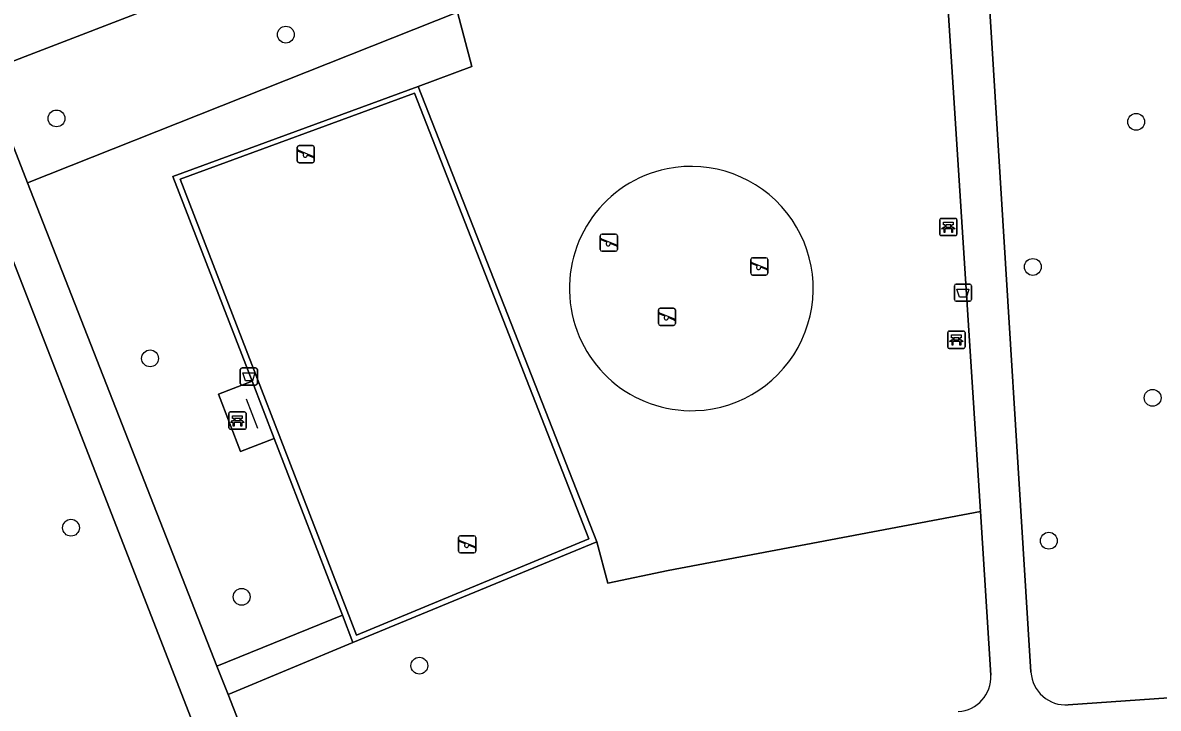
# Model space of a CAD drawing. Extents: x 159680 to 160786, y 387323 to 388340.
# Drawn here: x 160151.9 to 160217.9, y 387941.8 to 387981.6 of the extents above; entities that cross this region are included whole.
import ezdxf

# ---------------------------------------------------------------- set-up
doc = ezdxf.new("R2010")
doc.units = 0
for name, color, linetype in [('IMGEO_Afvalbak', 7, 'Continuous'), ('IMGEO_Bank', 7, 'Continuous'), ('IMGEO_Boom', 7, 'Continuous'), ('IMGEO_Groenvoorziening', 7, 'Continuous'), ('IMGEO_Hek', 7, 'Continuous'), ('IMGEO_Speelvoorziening', 7, 'Continuous'), ('IMGEO_Terreindeel_gesloten', 7, 'Continuous'), ('IMGEO_Terreindeel_onvherhard', 7, 'Continuous'), ('IMGEO_Terreindeel_zand', 7, 'Continuous'), ('IMGEO_Voetpad_halfverhard', 7, 'Continuous'), ('IMGEO_Voetpad_open', 7, 'Continuous')]:
    doc.layers.add(name, color=color, linetype=linetype)

msp = doc.modelspace()

# ---------------------------------------------------------------- linework, layer by layer
at = {"layer": 'IMGEO_Afvalbak'}
for p, q in [((160206.046, 387965.553), (160206.046, 387966.353)), ((160206.046, 387966.353), (160206.046, 387965.553)), ((160206.146, 387966.453), (160206.936, 387966.453)), ((160206.936, 387966.453), (160206.146, 387966.453)), ((160207.036, 387966.353), (160207.036, 387965.553)), ((160207.036, 387965.553), (160207.036, 387966.353)), ((160206.936, 387965.453), (160206.146, 387965.453)), ((160206.146, 387965.453), (160206.936, 387965.453)), ((160164.527, 387960.683), (160164.527, 387961.483)), ((160164.527, 387961.483), (160164.527, 387960.683)), ((160164.627, 387961.583), (160165.417, 387961.583)), ((160165.417, 387961.583), (160164.627, 387961.583)), ((160165.517, 387961.483), (160165.517, 387960.683)), ((160165.517, 387960.683), (160165.517, 387961.483)), ((160165.417, 387960.583), (160164.627, 387960.583)), ((160164.627, 387960.583), (160165.417, 387960.583))]:
    msp.add_line(p, q, dxfattribs=at)
for points in [[(160206.189, 387966.167), (160206.893, 387966.167), (160206.744, 387965.697), (160206.338, 387965.697), (160206.189, 387966.167)], [(160164.67, 387961.297), (160165.374, 387961.297), (160165.225, 387960.827), (160164.819, 387960.827), (160164.67, 387961.297)]]:
    msp.add_lwpolyline(points, dxfattribs=at)
for centre, start, end in [((160206.146, 387966.353), 90, 180), ((160206.146, 387966.353), 90, 180), ((160206.936, 387966.353), 0, 90), ((160206.936, 387966.353), 360, 90), ((160206.146, 387965.553), 180, 270), ((160206.146, 387965.553), 180, 270), ((160206.936, 387965.553), 270, 0), ((160206.936, 387965.553), 270, 0), ((160164.627, 387961.483), 90, 180), ((160164.627, 387961.483), 90, 180), ((160165.417, 387961.483), 0, 90), ((160165.417, 387961.483), 360, 90), ((160164.627, 387960.683), 180, 270), ((160164.627, 387960.683), 180, 270), ((160165.417, 387960.683), 270, 0), ((160165.417, 387960.683), 270, 0)]:
    msp.add_arc(centre, 0.1, start, end, dxfattribs=at)
at = {"layer": 'IMGEO_Bank'}
for p, q in [((160205.194, 387969.347), (160205.194, 387970.188)), ((160205.194, 387970.188), (160205.194, 387969.347)), ((160205.269, 387970.272), (160206.11, 387970.272)), ((160206.11, 387970.272), (160205.269, 387970.272)), ((160205.503, 387969.778), (160205.503, 387969.884)), ((160205.547, 387969.884), (160205.547, 387969.778)), ((160205.835, 387969.89), (160205.553, 387969.89)), ((160205.553, 387969.772), (160205.835, 387969.772)), ((160205.841, 387969.778), (160205.841, 387969.884)), ((160205.885, 387969.884), (160205.885, 387969.778)), ((160206.194, 387970.197), (160206.194, 387969.356)), ((160206.194, 387969.356), (160206.194, 387970.197)), ((160206.119, 387969.272), (160205.278, 387969.272)), ((160205.278, 387969.272), (160206.119, 387969.272)), ((160205.891, 387969.67), (160205.498, 387969.67)), ((160205.665, 387962.793), (160205.665, 387963.634)), ((160205.665, 387963.634), (160205.665, 387962.793)), ((160205.74, 387963.718), (160206.581, 387963.718)), ((160206.581, 387963.718), (160205.74, 387963.718)), ((160205.974, 387963.224), (160205.974, 387963.33)), ((160206.018, 387963.33), (160206.018, 387963.224)), ((160206.306, 387963.336), (160206.024, 387963.336)), ((160206.024, 387963.218), (160206.306, 387963.218)), ((160206.312, 387963.224), (160206.312, 387963.33)), ((160206.356, 387963.33), (160206.356, 387963.224)), ((160206.665, 387963.643), (160206.665, 387962.802)), ((160206.665, 387962.802), (160206.665, 387963.643)), ((160206.59, 387962.718), (160205.749, 387962.718)), ((160205.749, 387962.718), (160206.59, 387962.718)), ((160206.362, 387963.116), (160205.969, 387963.116)), ((160163.862, 387958.094), (160163.862, 387958.935)), ((160163.862, 387958.935), (160163.862, 387958.094)), ((160163.937, 387959.019), (160164.778, 387959.019)), ((160164.778, 387959.019), (160163.937, 387959.019)), ((160164.171, 387958.525), (160164.171, 387958.631)), ((160164.215, 387958.631), (160164.215, 387958.525)), ((160164.503, 387958.637), (160164.221, 387958.637)), ((160164.509, 387958.525), (160164.509, 387958.631)), ((160164.553, 387958.631), (160164.553, 387958.525)), ((160164.862, 387958.944), (160164.862, 387958.103)), ((160164.862, 387958.103), (160164.862, 387958.944)), ((160164.787, 387958.019), (160163.946, 387958.019)), ((160163.946, 387958.019), (160164.787, 387958.019)), ((160164.559, 387958.417), (160164.166, 387958.417)), ((160164.221, 387958.519), (160164.503, 387958.519))]:
    msp.add_line(p, q, dxfattribs=at)
for points in [[(160205.441, 387969.67), (160205.299, 387969.67), (160205.411, 387969.772), (160205.497, 387969.772)], [(160205.497, 387969.89), (160205.411, 387969.89), (160205.411, 387970.051), (160205.974, 387970.051), (160205.974, 387969.89), (160205.891, 387969.89)], [(160205.891, 387969.772), (160205.974, 387969.772), (160206.086, 387969.67), (160205.947, 387969.67)], [(160205.491, 387969.663), (160205.491, 387969.456), (160205.448, 387969.456), (160205.448, 387969.663)], [(160205.941, 387969.663), (160205.941, 387969.456), (160205.897, 387969.456), (160205.897, 387969.663)], [(160205.912, 387963.116), (160205.77, 387963.116), (160205.882, 387963.218), (160205.968, 387963.218)], [(160205.968, 387963.336), (160205.882, 387963.336), (160205.882, 387963.497), (160206.445, 387963.497), (160206.445, 387963.336), (160206.362, 387963.336)], [(160206.362, 387963.218), (160206.445, 387963.218), (160206.557, 387963.116), (160206.418, 387963.116)], [(160205.962, 387963.109), (160205.962, 387962.902), (160205.919, 387962.902), (160205.919, 387963.109)], [(160206.412, 387963.109), (160206.412, 387962.902), (160206.368, 387962.902), (160206.368, 387963.109)], [(160164.165, 387958.637), (160164.079, 387958.637), (160164.079, 387958.798), (160164.642, 387958.798), (160164.642, 387958.637), (160164.559, 387958.637)], [(160164.109, 387958.417), (160163.967, 387958.417), (160164.079, 387958.519), (160164.165, 387958.519)], [(160164.159, 387958.41), (160164.159, 387958.203), (160164.116, 387958.203), (160164.116, 387958.41)], [(160164.559, 387958.519), (160164.642, 387958.519), (160164.754, 387958.417), (160164.615, 387958.417)], [(160164.609, 387958.41), (160164.609, 387958.203), (160164.565, 387958.203), (160164.565, 387958.41)]]:
    msp.add_lwpolyline(points, dxfattribs=at)
for centre, radius, start, end in [((160205.272, 387970.194), 0.0779, 92.4484, 184.28452), ((160205.272, 387970.194), 0.0779, 92.4484, 184.28452), ((160205.496, 387969.883), 0.00671, 2.89567, 87.10433), ((160205.496, 387969.779), 0.00671, 272.89567, 357.10433), ((160205.553, 387969.883), 0.00671, 92.89567, 177.10433), ((160205.553, 387969.779), 0.00671, 182.89567, 267.10433), ((160205.835, 387969.883), 0.00671, 2.89567, 87.10433), ((160205.835, 387969.779), 0.00671, 272.89567, 357.10433), ((160205.892, 387969.883), 0.00671, 92.89567, 177.10433), ((160205.892, 387969.779), 0.00671, 182.89567, 267.10433), ((160206.116, 387970.194), 0.0779, 2.4484, 94.28452), ((160206.116, 387970.194), 0.0779, 2.4484, 94.28452), ((160205.272, 387969.35), 0.0779, 182.4484, 274.28452), ((160205.272, 387969.35), 0.0779, 182.4484, 274.28452), ((160205.441, 387969.663), 0.00671, 2.89567, 87.10433), ((160205.498, 387969.663), 0.00671, 92.89567, 177.10433), ((160205.89, 387969.663), 0.00671, 2.89567, 87.10433), ((160205.947, 387969.663), 0.00671, 92.89567, 177.10433), ((160206.116, 387969.35), 0.0779, 272.4484, 4.28452), ((160206.116, 387969.35), 0.0779, 272.4484, 4.28452), ((160205.743, 387963.64), 0.0779, 92.4484, 184.28452), ((160205.743, 387963.64), 0.0779, 92.4484, 184.28452), ((160205.967, 387963.329), 0.00671, 2.89567, 87.10433), ((160205.967, 387963.225), 0.00671, 272.89567, 357.10433), ((160206.024, 387963.329), 0.00671, 92.89567, 177.10433), ((160206.024, 387963.225), 0.00671, 182.89567, 267.10433), ((160206.306, 387963.329), 0.00671, 2.89567, 87.10433), ((160206.306, 387963.225), 0.00671, 272.89567, 357.10433), ((160206.363, 387963.329), 0.00671, 92.89567, 177.10433), ((160206.363, 387963.225), 0.00671, 182.89567, 267.10433), ((160206.587, 387963.64), 0.0779, 2.4484, 94.28452), ((160206.587, 387963.64), 0.0779, 2.4484, 94.28452), ((160205.743, 387962.796), 0.0779, 182.4484, 274.28452), ((160205.743, 387962.796), 0.0779, 182.4484, 274.28452), ((160205.912, 387963.109), 0.00671, 2.89567, 87.10433), ((160205.969, 387963.109), 0.00671, 92.89567, 177.10433), ((160206.361, 387963.109), 0.00671, 2.89567, 87.10433), ((160206.418, 387963.109), 0.00671, 92.89567, 177.10433), ((160206.587, 387962.796), 0.0779, 272.4484, 4.28452), ((160206.587, 387962.796), 0.0779, 272.4484, 4.28452), ((160163.94, 387958.941), 0.0779, 92.4484, 184.28452), ((160163.94, 387958.941), 0.0779, 92.4484, 184.28452), ((160164.164, 387958.63), 0.00671, 2.89567, 87.10433), ((160164.221, 387958.63), 0.00671, 92.89567, 177.10433), ((160164.503, 387958.63), 0.00671, 2.89567, 87.10433), ((160164.56, 387958.63), 0.00671, 92.89567, 177.10433), ((160164.784, 387958.941), 0.0779, 2.4484, 94.28452), ((160164.784, 387958.941), 0.0779, 2.4484, 94.28452), ((160163.94, 387958.097), 0.0779, 182.4484, 274.28452), ((160163.94, 387958.097), 0.0779, 182.4484, 274.28452), ((160164.109, 387958.41), 0.00671, 2.89567, 87.10433), ((160164.166, 387958.41), 0.00671, 92.89567, 177.10433), ((160164.164, 387958.526), 0.00671, 272.89567, 357.10433), ((160164.221, 387958.526), 0.00671, 182.89567, 267.10433), ((160164.503, 387958.526), 0.00671, 272.89567, 357.10433), ((160164.56, 387958.526), 0.00671, 182.89567, 267.10433), ((160164.558, 387958.41), 0.00671, 2.89567, 87.10433), ((160164.615, 387958.41), 0.00671, 92.89567, 177.10433), ((160164.784, 387958.097), 0.0779, 272.4484, 4.28452), ((160164.784, 387958.097), 0.0779, 272.4484, 4.28452)]:
    msp.add_arc(centre, radius, start, end, dxfattribs=at)
at = {"layer": 'IMGEO_Boom'}
for centre in [(160167.169, 387980.957), (160153.837, 387976.086), (160216.619, 387975.889), (160210.609, 387967.452), (160159.278, 387962.136), (160217.572, 387959.846), (160154.68, 387952.292), (160211.535, 387951.535), (160164.606, 387948.275), (160174.937, 387944.272)]:
    msp.add_circle(centre, 0.489, dxfattribs=at)
at = {"layer": 'IMGEO_Groenvoorziening'}
for points in [[(160214.323, 388002.6), (160206.899, 388001.555), (160206.996, 388000), (160207.119, 387998.051), (160208.215, 387980.475), (160208.411, 387977.333), (160210.498, 387943.887)], [(160148.364, 387982.025), (160149.641, 387978.766), (160178.798, 387990.005)], [(160177.161, 387982.262), (160177.993, 387979.097), (160174.859, 387977.947), (160185.254, 387951.472), (160185.887, 387949.063), (160189.401, 387949.797), (160207.556, 387953.24), (160205.296, 387988.427)], [(160165.633, 387931.034), (160161.804, 387940.861), (160146.101, 387981.164)], [(160212.662, 387941.993), (160216.836, 387942.285), (160220.722, 387942.558), (160218.682, 387974.632)], [(160208.168, 387943.723), (160207.556, 387953.24), (160189.401, 387949.797), (160185.887, 387949.063), (160185.254, 387951.472), (160171.077, 387945.62), (160163.813, 387942.595), (160164.121, 387941.81), (160167.999, 387931.913)]]:
    msp.add_lwpolyline(points, dxfattribs=at)
for points in [[(160177.161, 387982.262), (160185.705, 387985.65), (160193.584, 387987.727), (160192.055, 387994.383), (160187.566, 387993.01), (160178.798, 387990.005), (160149.641, 387978.766), (160152.156, 387972.348)], [(160166.49, 387957.475), (160164.54, 387956.724), (160163.257, 387960.055), (160165.207, 387960.806), (160160.604, 387972.714), (160174.859, 387977.947), (160177.993, 387979.097), (160177.161, 387982.262), (160152.156, 387972.348), (160163.17, 387944.237), (160170.464, 387947.204)]]:
    msp.add_lwpolyline(points, close=True, dxfattribs=at)
for centre, radius, start, end in [((160190.765, 387966.198), 7.104, 101.59533, 271.87258), ((160190.735, 387966.195), 7.101, 272.11763, 101.35028), ((160206.133, 387943.633), 2.037, 273.82156, 2.52705), ((160212.521, 387944.016), 2.027, 183.63553, 273.97762)]:
    msp.add_arc(centre, radius, start, end, dxfattribs=at)
at = {"layer": 'IMGEO_Hek'}
for points in [[(160160.604, 387972.714), (160174.859, 387977.947), (160185.254, 387951.472), (160185.887, 387949.063), (160189.401, 387949.797), (160207.556, 387953.24)], [(160165.549, 387958.057), (160164.876, 387959.758)]]:
    msp.add_lwpolyline(points, dxfattribs=at)
at = {"layer": 'IMGEO_Speelvoorziening'}
for p, q in [((160167.839, 387973.608), (160167.839, 387974.408)), ((160167.839, 387974.408), (160167.839, 387973.608)), ((160167.939, 387974.508), (160168.729, 387974.508)), ((160168.729, 387974.508), (160167.939, 387974.508)), ((160168.829, 387974.408), (160168.829, 387973.608)), ((160168.829, 387973.608), (160168.829, 387974.408)), ((160168.222, 387974.036), (160167.883, 387974.173)), ((160167.908, 387974.233), (160168.784, 387973.88)), ((160168.76, 387973.82), (160168.42, 387973.957)), ((160168.729, 387973.508), (160167.939, 387973.508)), ((160167.939, 387973.508), (160168.729, 387973.508)), ((160185.459, 387968.46), (160185.459, 387969.26)), ((160185.459, 387969.26), (160185.459, 387968.46)), ((160185.559, 387969.36), (160186.349, 387969.36)), ((160186.349, 387969.36), (160185.559, 387969.36)), ((160186.449, 387969.26), (160186.449, 387968.46)), ((160186.449, 387968.46), (160186.449, 387969.26)), ((160185.842, 387968.888), (160185.503, 387969.025)), ((160185.528, 387969.085), (160186.404, 387968.732)), ((160186.38, 387968.672), (160186.04, 387968.809)), ((160186.349, 387968.36), (160185.559, 387968.36)), ((160185.559, 387968.36), (160186.349, 387968.36)), ((160194.201, 387967.083), (160194.201, 387967.883)), ((160194.201, 387967.883), (160194.201, 387967.083)), ((160194.301, 387967.983), (160195.091, 387967.983)), ((160195.091, 387967.983), (160194.301, 387967.983)), ((160195.191, 387967.883), (160195.191, 387967.083)), ((160195.191, 387967.083), (160195.191, 387967.883)), ((160194.584, 387967.511), (160194.245, 387967.648)), ((160194.27, 387967.708), (160195.146, 387967.355)), ((160195.122, 387967.295), (160194.782, 387967.432)), ((160195.091, 387966.983), (160194.301, 387966.983)), ((160194.301, 387966.983), (160195.091, 387966.983)), ((160188.832, 387964.154), (160188.832, 387964.954)), ((160188.832, 387964.954), (160188.832, 387964.154)), ((160189.215, 387964.582), (160188.876, 387964.719)), ((160188.901, 387964.779), (160189.777, 387964.426)), ((160188.932, 387965.054), (160189.722, 387965.054)), ((160189.722, 387965.054), (160188.932, 387965.054)), ((160189.753, 387964.366), (160189.413, 387964.503)), ((160189.822, 387964.954), (160189.822, 387964.154)), ((160189.822, 387964.154), (160189.822, 387964.954)), ((160189.722, 387964.054), (160188.932, 387964.054)), ((160188.932, 387964.054), (160189.722, 387964.054)), ((160177.222, 387950.926), (160177.222, 387951.726)), ((160177.222, 387951.726), (160177.222, 387950.926)), ((160177.605, 387951.354), (160177.266, 387951.491)), ((160177.291, 387951.551), (160178.167, 387951.198)), ((160177.322, 387951.826), (160178.112, 387951.826)), ((160178.112, 387951.826), (160177.322, 387951.826)), ((160178.143, 387951.138), (160177.803, 387951.275)), ((160178.212, 387951.726), (160178.212, 387950.926)), ((160178.212, 387950.926), (160178.212, 387951.726)), ((160178.112, 387950.826), (160177.322, 387950.826)), ((160177.322, 387950.826), (160178.112, 387950.826))]:
    msp.add_line(p, q, dxfattribs=at)
for centre, radius, start, end in [((160167.939, 387974.408), 0.1, 90, 180), ((160167.939, 387974.408), 0.1, 90, 180), ((160168.729, 387974.408), 0.1, 0, 90), ((160168.729, 387974.408), 0.1, 360, 90), ((160167.896, 387974.203), 0.0327, 68.07798, 248.07798), ((160168.301, 387973.946), 0.12, 130.99278, 5.16318), ((160168.772, 387973.85), 0.0327, 248.07798, 68.07798), ((160167.939, 387973.608), 0.1, 180, 270), ((160167.939, 387973.608), 0.1, 180, 270), ((160168.729, 387973.608), 0.1, 270, 0), ((160168.729, 387973.608), 0.1, 270, 0), ((160185.559, 387969.26), 0.1, 90, 180), ((160185.559, 387969.26), 0.1, 90, 180), ((160186.349, 387969.26), 0.1, 0, 90), ((160186.349, 387969.26), 0.1, 360, 90), ((160185.559, 387968.46), 0.1, 180, 270), ((160185.559, 387968.46), 0.1, 180, 270), ((160185.516, 387969.055), 0.0327, 68.07798, 248.07798), ((160185.921, 387968.798), 0.12, 130.99278, 5.16318), ((160186.349, 387968.46), 0.1, 270, 0), ((160186.349, 387968.46), 0.1, 270, 0), ((160186.392, 387968.702), 0.0327, 248.07798, 68.07798), ((160194.301, 387967.883), 0.1, 90, 180), ((160194.301, 387967.883), 0.1, 90, 180), ((160195.091, 387967.883), 0.1, 0, 90), ((160195.091, 387967.883), 0.1, 360, 90), ((160194.258, 387967.678), 0.0327, 68.07798, 248.07798), ((160194.663, 387967.421), 0.12, 130.99278, 5.16318), ((160195.134, 387967.325), 0.0327, 248.07798, 68.07798), ((160194.301, 387967.083), 0.1, 180, 270), ((160194.301, 387967.083), 0.1, 180, 270), ((160195.091, 387967.083), 0.1, 270, 0), ((160195.091, 387967.083), 0.1, 270, 0), ((160188.932, 387964.954), 0.1, 90, 180), ((160188.932, 387964.954), 0.1, 90, 180), ((160188.889, 387964.749), 0.0327, 68.07798, 248.07798), ((160189.294, 387964.492), 0.12, 130.99278, 5.16318), ((160189.722, 387964.954), 0.1, 0, 90), ((160189.722, 387964.954), 0.1, 360, 90), ((160188.932, 387964.154), 0.1, 180, 270), ((160188.932, 387964.154), 0.1, 180, 270), ((160189.722, 387964.154), 0.1, 270, 0), ((160189.722, 387964.154), 0.1, 270, 0), ((160189.765, 387964.396), 0.0327, 248.07798, 68.07798), ((160177.322, 387951.726), 0.1, 90, 180), ((160177.322, 387951.726), 0.1, 90, 180), ((160177.279, 387951.521), 0.0327, 68.07798, 248.07798), ((160177.684, 387951.264), 0.12, 130.99278, 5.16318), ((160178.112, 387951.726), 0.1, 0, 90), ((160178.112, 387951.726), 0.1, 360, 90), ((160177.322, 387950.926), 0.1, 180, 270), ((160177.322, 387950.926), 0.1, 180, 270), ((160178.112, 387950.926), 0.1, 270, 0), ((160178.112, 387950.926), 0.1, 270, 0), ((160178.155, 387951.168), 0.0327, 248.07798, 68.07798)]:
    msp.add_arc(centre, radius, start, end, dxfattribs=at)
at = {"layer": 'IMGEO_Terreindeel_gesloten'}
msp.add_lwpolyline([(160161.022, 387972.549), (160171.284, 387946.038), (160184.793, 387951.652), (160174.659, 387977.556)], close=True, dxfattribs=at)
at = {"layer": 'IMGEO_Terreindeel_onvherhard'}
for points in [[(160174.859, 387977.947), (160160.604, 387972.714), (160165.207, 387960.806), (160166.49, 387957.475), (160170.464, 387947.204), (160171.077, 387945.62), (160185.254, 387951.472)], [(160161.022, 387972.549), (160174.659, 387977.556), (160184.793, 387951.652), (160171.284, 387946.038)]]:
    msp.add_lwpolyline(points, close=True, dxfattribs=at)
at = {"layer": 'IMGEO_Terreindeel_zand'}
for centre, radius, start, end in [((160190.765, 387966.198), 7.104, 101.59533, 271.87258), ((160190.735, 387966.195), 7.101, 272.11763, 101.35028)]:
    msp.add_arc(centre, radius, start, end, dxfattribs=at)
at = {"layer": 'IMGEO_Voetpad_halfverhard'}
msp.add_lwpolyline([(160167.999, 387931.913), (160164.121, 387941.81), (160163.813, 387942.595), (160163.17, 387944.237), (160152.156, 387972.348), (160149.641, 387978.766), (160148.364, 387982.025), (160146.101, 387981.164), (160161.804, 387940.861), (160165.633, 387931.034)], dxfattribs=at)
at = {"layer": 'IMGEO_Voetpad_open'}
for points in [[(160210.498, 387943.887), (160208.411, 387977.333), (160208.215, 387980.475), (160207.119, 387998.051), (160206.996, 388000), (160206.899, 388001.555), (160204.497, 388000.886), (160204.554, 388000), (160204.723, 387997.367), (160205.296, 387988.427), (160207.556, 387953.24), (160208.168, 387943.723)], [(160220.722, 387942.558), (160216.836, 387942.285), (160212.662, 387941.993)]]:
    msp.add_lwpolyline(points, dxfattribs=at)
for points in [[(160165.207, 387960.806), (160163.257, 387960.055), (160164.54, 387956.724), (160166.49, 387957.475)], [(160171.077, 387945.62), (160170.464, 387947.204), (160163.17, 387944.237), (160163.813, 387942.595)]]:
    msp.add_lwpolyline(points, close=True, dxfattribs=at)
for centre, radius, start, end in [((160206.133, 387943.633), 2.037, 273.82156, 2.52705), ((160212.521, 387944.016), 2.027, 183.63553, 273.97762)]:
    msp.add_arc(centre, radius, start, end, dxfattribs=at)

doc.saveas('drawing.dxf')
